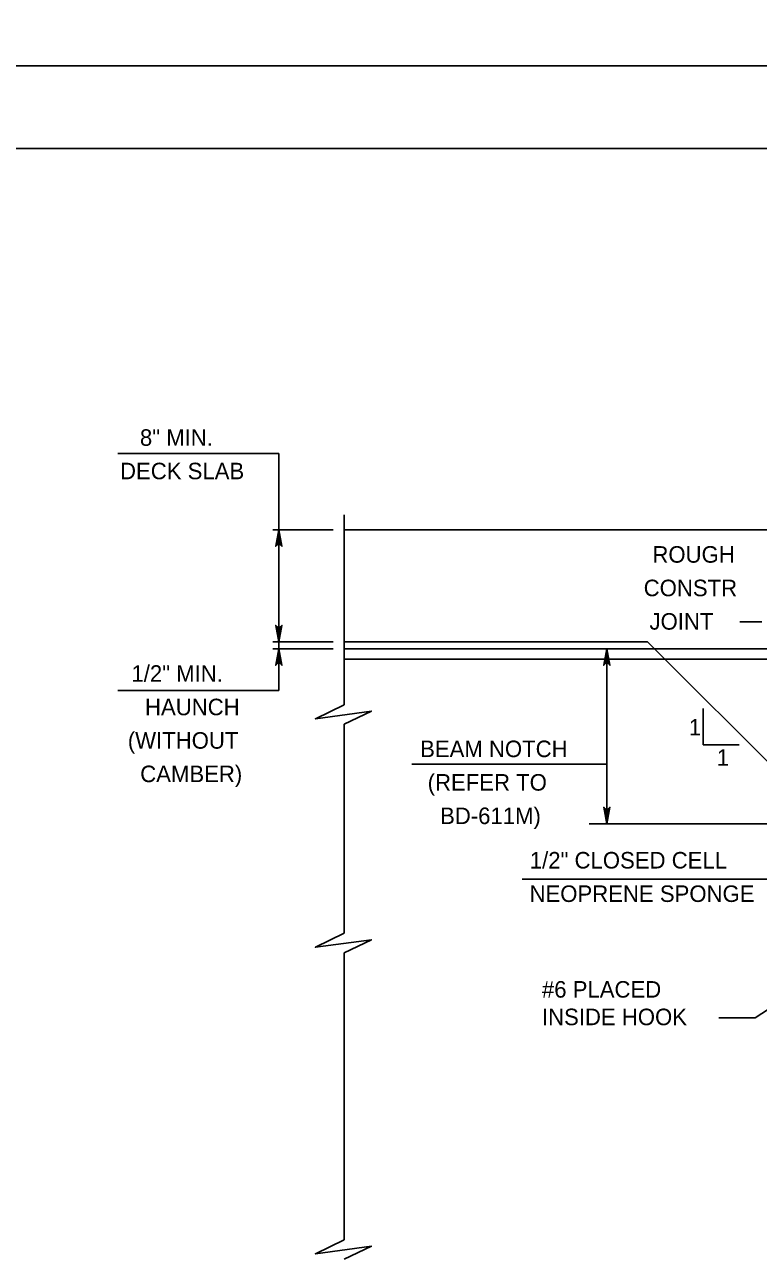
# Model space of a CAD drawing. Extents: x 636530 to 644067, y 294168 to 299122.
# Drawn here: x 639442.3 to 639575.3, y 295735 to 295958 of the extents above; entities that cross this region are included whole.
import ezdxf

# ---------------------------------------------------------------- set-up
doc = ezdxf.new("R2010")
doc.units = 0
doc.layers.add('1', color=7, linetype='Continuous')
doc.layers.add('PLT-BNDY', color=7, linetype='Continuous')

msp = doc.modelspace()

# ---------------------------------------------------------------- linework, layer by layer
at = {"layer": '1'}
for p, q in [((639832.78, 295935.48), (639046.78, 295935.48)), ((639459.18, 295880.15), (639488.35, 295880.15)), ((639488.35, 295845.98), (639488.35, 295880.15)), ((639500.18, 295869.02), (639500.18, 295834.55)), ((639487.24, 295866.3), (639498.23, 295866.3)), ((639500.18, 295866.3), (639620.09, 295866.3)), ((639571.94, 295849.57), (639575.91, 295849.57)), ((639487.24, 295845.98), (639498.23, 295845.98)), ((639488.35, 295837.15), (639488.35, 295845.98)), ((639500.18, 295845.98), (639555.23, 295845.98)), ((639580.63, 295820.58), (639555.23, 295845.98)), ((639487.24, 295844.71), (639498.23, 295844.71)), ((639500.18, 295844.71), (639556.5, 295844.71)), ((639547.84, 295844.71), (639547.84, 295812.96)), ((639556.5, 295844.71), (639608.41, 295844.71)), ((639500.18, 295842.8), (639558.41, 295842.8)), ((639558.41, 295842.8), (639608.41, 295842.8)), ((639459.18, 295837.15), (639488.35, 295837.15)), ((639565.27, 295833.85), (639565.27, 295827.27)), ((639500.18, 295831.03), (639500.18, 295793.08)), ((639565.27, 295827.27), (639571.85, 295827.27)), ((639512.5, 295823.75), (639547.84, 295823.75)), ((639544.61, 295812.96), (639609.13, 295812.96)), ((639532.48, 295802.93), (639590.03, 295802.93)), ((639500.18, 295789.56), (639500.18, 295737.47)), ((639593.06, 295789.57), (639574.71, 295777.77)), ((639568.14, 295777.77), (639574.71, 295777.77))]:
    msp.add_line(p, q, dxfattribs=at)
for points in [[(639488.35, 295866.3), (639488.91, 295863.31), (639488.83, 295863.43), (639488.75, 295863.54), (639488.65, 295863.6), (639488.55, 295863.66), (639488.45, 295863.68), (639488.35, 295863.7), (639488.25, 295863.68), (639488.15, 295863.66), (639488.05, 295863.6), (639487.95, 295863.54), (639487.87, 295863.43), (639487.79, 295863.31), (639488.35, 295866.3), (639487.87, 295863.43), (639487.95, 295863.54), (639488.35, 295866.3), (639488.05, 295863.6), (639488.15, 295863.66), (639488.35, 295866.3), (639488.25, 295863.68), (639488.35, 295863.7), (639488.35, 295866.3), (639488.45, 295863.68), (639488.55, 295863.66), (639488.35, 295866.3), (639488.65, 295863.6), (639488.75, 295863.54), (639488.35, 295866.3), (639488.83, 295863.43)], [(639488.35, 295845.98), (639487.79, 295848.96), (639487.87, 295848.84), (639487.95, 295848.73), (639488.05, 295848.67), (639488.15, 295848.61), (639488.25, 295848.59), (639488.35, 295848.58), (639488.45, 295848.59), (639488.55, 295848.61), (639488.65, 295848.67), (639488.75, 295848.73), (639488.83, 295848.84), (639488.91, 295848.96), (639488.35, 295845.98), (639488.83, 295848.84), (639488.75, 295848.73), (639488.35, 295845.98), (639488.65, 295848.67), (639488.55, 295848.61), (639488.35, 295845.98), (639488.45, 295848.59), (639488.35, 295848.58), (639488.35, 295845.98), (639488.25, 295848.59), (639488.15, 295848.61), (639488.35, 295845.98), (639488.05, 295848.67), (639487.95, 295848.73), (639488.35, 295845.98), (639487.87, 295848.84)], [(639488.35, 295844.71), (639488.91, 295841.73), (639488.83, 295841.84), (639488.75, 295841.96), (639488.65, 295842.01), (639488.55, 295842.07), (639488.45, 295842.09), (639488.35, 295842.11), (639488.25, 295842.09), (639488.15, 295842.07), (639488.05, 295842.01), (639487.95, 295841.96), (639487.87, 295841.84), (639487.79, 295841.73), (639488.35, 295844.71), (639487.87, 295841.84), (639487.95, 295841.96), (639488.35, 295844.71), (639488.05, 295842.01), (639488.15, 295842.07), (639488.35, 295844.71), (639488.25, 295842.09), (639488.35, 295842.11), (639488.35, 295844.71), (639488.45, 295842.09), (639488.55, 295842.07), (639488.35, 295844.71), (639488.65, 295842.01), (639488.75, 295841.96), (639488.35, 295844.71), (639488.83, 295841.84)], [(639547.84, 295844.71), (639548.4, 295841.73), (639548.32, 295841.84), (639548.24, 295841.96), (639548.14, 295842.01), (639548.04, 295842.07), (639547.94, 295842.09), (639547.84, 295842.11), (639547.74, 295842.09), (639547.64, 295842.07), (639547.54, 295842.01), (639547.44, 295841.96), (639547.36, 295841.84), (639547.28, 295841.73), (639547.84, 295844.71), (639547.36, 295841.84), (639547.44, 295841.96), (639547.84, 295844.71), (639547.54, 295842.01), (639547.64, 295842.07), (639547.84, 295844.71), (639547.74, 295842.09), (639547.84, 295842.11), (639547.84, 295844.71), (639547.94, 295842.09), (639548.04, 295842.07), (639547.84, 295844.71), (639548.14, 295842.01), (639548.24, 295841.96), (639547.84, 295844.71), (639548.32, 295841.84)], [(639500.18, 295834.55), (639494.99, 295832.01), (639505.14, 295833.39), (639500.18, 295831.03)], [(639547.84, 295812.96), (639547.28, 295815.94), (639547.36, 295815.83), (639547.44, 295815.71), (639547.54, 295815.65), (639547.64, 295815.59), (639547.74, 295815.57), (639547.84, 295815.56), (639547.94, 295815.57), (639548.04, 295815.59), (639548.14, 295815.65), (639548.24, 295815.71), (639548.32, 295815.83), (639548.4, 295815.94), (639547.84, 295812.96), (639548.32, 295815.83), (639548.24, 295815.71), (639547.84, 295812.96), (639548.14, 295815.65), (639548.04, 295815.59), (639547.84, 295812.96), (639547.94, 295815.57), (639547.84, 295815.56), (639547.84, 295812.96), (639547.74, 295815.57), (639547.64, 295815.59), (639547.84, 295812.96), (639547.54, 295815.65), (639547.44, 295815.71), (639547.84, 295812.96), (639547.36, 295815.83)], [(639500.18, 295793.08), (639494.99, 295790.54), (639505.14, 295791.92), (639500.18, 295789.56)], [(639500.18, 295737.47), (639494.99, 295734.93), (639505.14, 295736.31), (639500.18, 295733.95)]]:
    msp.add_lwpolyline(points, dxfattribs=at)
at = {"layer": 'PLT-BNDY'}
for points in [[(639006.78, 296544.48), (639847.78, 296544.48), (639847.78, 295950.48), (639006.78, 295950.48)], [(639006.78, 295950.48), (639847.78, 295950.48), (639847.78, 295356.48), (639006.78, 295356.48)]]:
    msp.add_lwpolyline(points, close=True, dxfattribs=at)

# ---------------------------------------------------------------- texts
at = {"layer": '1'}
for s, p in [('8" MIN.', (639463.17, 295881.54)), ('DECK SLAB', (639459.56, 295875.47)), ('ROUGH', (639556.09, 295860.33)), ('CONSTR', (639554.51, 295854.25)), (' JOINT', (639554.45, 295848.18)), ('1/2" MIN.', (639461.63, 295838.72)), ('HAUNCH', (639464.09, 295832.65)), ('1', (639562.71, 295828.98)), ('(WITHOUT', (639460.97, 295826.58)), ('BEAM NOTCH', (639513.97, 295825.05)), ('1', (639567.76, 295823.47)), ('CAMBER)', (639463.22, 295820.51)), ('(REFER TO', (639515.34, 295818.97)), ('BD-611M)', (639517.59, 295812.9)), ('1/2" CLOSED CELL', (639533.86, 295804.84)), ('NEOPRENE SPONGE', (639533.81, 295798.77)), ('#6 PLACED', (639536.06, 295781.41)), ('INSIDE HOOK', (639536.06, 295776.41))]:
    msp.add_text(s, height=3, rotation=360, dxfattribs=at).set_placement(p)

doc.saveas('drawing.dxf')
